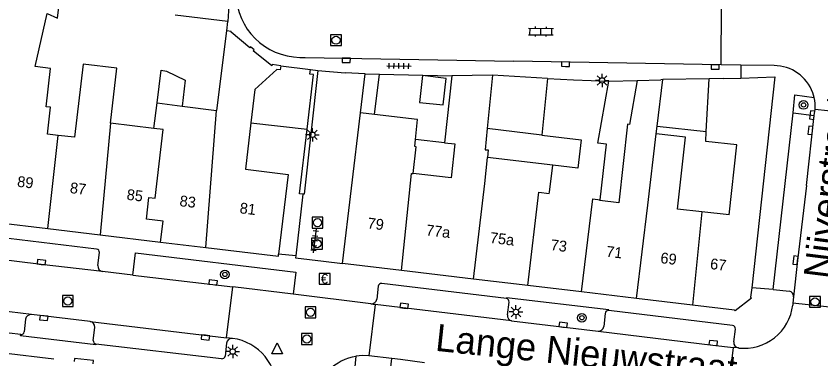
# Model space of a CAD drawing. Extents: x 132998 to 136004, y 396998 to 398512.
# Drawn here: x 134305.8 to 134379.9, y 397101.8 to 397133.5 of the extents above; entities that cross this region are included whole.
import ezdxf

# ---------------------------------------------------------------- set-up
doc = ezdxf.new("R2010")
doc.units = 0
for name, color, linetype in [('gg-afsc-erfafscheiding', 7, 'Continuous'), ('gg-afsc-hekwerk', 7, 'Continuous'), ('gg-afsc-muur', 7, 'Continuous'), ('gg-anno-huisnummerreeks BGT', 7, 'Continuous'), ('gg-anno-openbare ruimte label', 7, 'Continuous'), ('gg-bbg-bijgebouw', 7, 'Continuous'), ('gg-bbg-gedigitaliseerde bebouwing', 7, 'Continuous'), ('gg-bbg-gedigitaliseerde bijgebouw', 7, 'Continuous'), ('gg-bbg-hoofdgebouw', 7, 'Continuous'), ('gg-bbg-luifel en loopbrug', 7, 'Continuous'), ('gg-bbg-tussenscheiding', 7, 'Continuous'), ('gg-knt-verharding', 7, 'Continuous'), ('gg-knt-verharding nz', 7, 'Continuous'), ('gt-grn-weggrens', 7, 'Continuous'), ('gt-symb-betaalautomaat', 7, 'Continuous'), ('gt-symb-boom', 7, 'Continuous'), ('gt-symb-klinker verharding', 7, 'Continuous'), ('gt-symb-kolk', 7, 'Continuous'), ('gt-symb-lichtmast', 7, 'Continuous'), ('gt-symb-rioolschacht', 7, 'Continuous'), ('gt-symb-tegel verharding', 7, 'Continuous'), ('gt-symb-waterafsluiter', 7, 'Continuous')]:
    doc.layers.add(name, color=color, linetype=linetype)

# ---------------------------------------------------------------- blocks, each defined once
blk = doc.blocks.new('gt0-BOOM')
at = {"layer": 'gt-symb-boom'}
for radius in [0.4, 0.2]:
    blk.add_circle((0, 0), radius, dxfattribs=at)
blk = doc.blocks.new('gt0-KOLK')
at = {"layer": 'gt-symb-kolk'}
blk.add_lwpolyline([(0, 0), (0.375, 0), (0.375, 0.4), (-0.375, 0.4), (-0.375, 0), (0, 0)], dxfattribs=at)
blk = doc.blocks.new('gt0-LMAST')
at = {"layer": 'gt-symb-lichtmast'}
for p, q in [((-0.182, 0.173), (-0.447, 0.438)), ((-0.005, 0.246), (-0.005, 0.621)), ((0.172, 0.173), (0.437, 0.438)), ((-0.255, -0.004), (-0.63, -0.004)), ((-0.182, -0.181), (-0.447, -0.446)), ((-0.005, -0.254), (-0.005, -0.629)), ((0.437, -0.446), (0.172, -0.181)), ((0.245, -0.004), (0.62, -0.004))]:
    blk.add_line(p, q, dxfattribs=at)
blk.add_circle((-0.005, -0.004), 0.25, dxfattribs=at)
blk = doc.blocks.new('gt0-TEG1')
at = {"layer": 'gt-symb-tegel verharding'}
for p, q in [((-1.125, 0), (1.125, 0)), ((-0.9, -0.25), (-0.9, 0.25)), ((-0.45, -0.25), (-0.45, 0.25)), ((0, -0.25), (0, 0.25)), ((0.45, -0.25), (0.45, 0.25)), ((0.9, -0.25), (0.9, 0.25))]:
    blk.add_line(p, q, dxfattribs=at)
blk = doc.blocks.new('gt0-RS')
at = {"layer": 'gt-symb-rioolschacht'}
blk.add_lwpolyline([(-0.5, -0.5), (0.5, -0.5), (0.5, 0.5), (-0.5, 0.5)], close=True, dxfattribs=at)
blk.add_circle((0, 0), 0.375, dxfattribs=at)
blk = doc.blocks.new('gt0-KL1')
at = {"layer": 'gt-symb-klinker verharding'}
for p, q in [((-1.15, 0.3), (1.15, 0.3)), ((-1, -0.3), (-1, 0.3)), ((-0.5, 0.3), (-0.5, 0.45)), ((0, -0.3), (0, 0.3)), ((0.5, 0.3), (0.5, 0.45)), ((1, -0.3), (1, 0.3)), ((-1.15, -0.3), (1.15, -0.3)), ((-0.5, -0.45), (-0.5, -0.3)), ((0.5, -0.45), (0.5, -0.3))]:
    blk.add_line(p, q, dxfattribs=at)
blk = doc.blocks.new('gt0-BA')
at = {"layer": 'gt-symb-betaalautomaat'}
blk.add_lwpolyline([(-0.498, -0.507), (0.502, -0.507), (0.502, 0.493), (-0.498, 0.493)], close=True, dxfattribs=at)
blk.add_text('€', height=0.9, dxfattribs=at).set_placement((-0.357, -0.457))
blk = doc.blocks.new('gt0-WAFSL')
at = {"layer": 'gt-symb-waterafsluiter'}
for p, q in [((-0.5, -0.333), (0, 0.667)), ((0, 0.667), (0.5, -0.333)), ((0.5, -0.333), (-0.5, -0.333))]:
    blk.add_line(p, q, dxfattribs=at)

msp = doc.modelspace()

# ---------------------------------------------------------------- linework, layer by layer
at = {"layer": 'gg-afsc-erfafscheiding'}
for p, q in [((134332.209, 397117.034), (134331.56, 397111.335)), ((134331.56, 397111.335), (134329.98, 397111.489))]:
    msp.add_line(p, q, dxfattribs=at)
at = {"layer": 'gg-afsc-hekwerk'}
msp.add_line((134325.218, 397132.093), (134325.287, 397132.982), dxfattribs=at)
at = {"layer": 'gg-afsc-muur'}
for p, q in [((134333.603, 397128.438), (134332.325, 397117.021)), ((134332.906, 397128.528), (134333.603, 397128.438)), ((134339.261, 397128.104), (134345.94, 397127.95)), ((134360.395, 397127.462), (134363, 397127.53)), ((134332.325, 397117.021), (134332.209, 397117.034))]:
    msp.add_line(p, q, dxfattribs=at)
msp.add_lwpolyline([(134332.209, 397117.034), (134331.908, 397117.069), (134332.595, 397123.027)], dxfattribs=at)
at = {"layer": 'gg-bbg-bijgebouw'}
msp.add_line((134369.653, 397127.677), (134365.381, 397127.603), dxfattribs=at)
for points in [[(134324.564, 397140.048), (134325.4, 397134.44), (134325.287, 397132.982)], [(134330.18, 397128.89), (134329.381, 397128.996), (134329.367, 397128.891), (134327.646, 397130.273), (134327.712, 397130.356), (134327.381, 397130.62), (134327.319, 397130.545), (134325.591, 397131.979), (134325.599, 397132.042), (134325.218, 397132.093)], [(134330.18, 397128.89), (134330.127, 397128.493), (134329.821, 397128.534)]]:
    msp.add_lwpolyline(points, dxfattribs=at)
at = {"layer": 'gg-bbg-gedigitaliseerde bebouwing'}
for p, q in [((134318.484, 397123.098), (134318.774, 397125.452)), ((134318.774, 397125.452), (134321.077, 397125.164)), ((134321.077, 397125.164), (134324.249, 397124.767)), ((134318.484, 397123.098), (134314.478, 397123.577)), ((134364.778, 397122.596), (134364.863, 397123.303)), ((134369.328, 397121.9), (134369.379, 397122.808)), ((134355.229, 397119.702), (134349.222, 397120.416)), ((134371.487, 397115.124), (134368.962, 397115.397))]:
    msp.add_line(p, q, dxfattribs=at)
for points in [[(134309.651, 397122.461), (134308.673, 397122.578), (134308.97, 397125.051), (134308.546, 397125.102), (134308.971, 397128.638), (134307.543, 397128.809), (134308.64, 397133.699)], [(134324.249, 397124.767), (134324.284, 397124.763), (134325.218, 397132.093)], [(134314.478, 397123.577), (134315.085, 397128.647), (134311.978, 397129.019), (134311.174, 397122.279), (134309.651, 397122.461)], [(134349.202, 397123.084), (134349.01, 397121.14), (134349.291, 397121.112), (134349.222, 397120.416)], [(134354.227, 397122.487), (134357.867, 397122.055), (134357.555, 397119.426), (134355.229, 397119.702)], [(134368.962, 397115.397), (134366.726, 397115.642), (134367.456, 397122.302), (134364.778, 397122.596)], [(134371.487, 397115.124), (134372.195, 397121.585), (134369.328, 397121.9)]]:
    msp.add_lwpolyline(points, dxfattribs=at)
at = {"layer": 'gg-bbg-gedigitaliseerde bijgebouw'}
for p, q in [((134325.287, 397132.982), (134320.441, 397133.547)), ((134354.738, 397127.71), (134349.69, 397128.01)), ((134354.227, 397122.487), (134349.202, 397123.084)), ((134364.863, 397123.303), (134369.379, 397122.808))]:
    msp.add_line(p, q, dxfattribs=at)
at = {"layer": 'gg-bbg-hoofdgebouw'}
for p, q in [((134327.797, 397126.694), (134329.821, 397128.534)), ((134345.94, 397127.95), (134345.268, 397121.782)), ((134349.69, 397128.01), (134345.94, 397127.95)), ((134363, 397127.53), (134365.19, 397127.6)), ((134365.381, 397127.603), (134365.19, 397127.6)), ((134370.97, 397127.7), (134369.653, 397127.677)), ((134370.97, 397127.7), (134372.56, 397127.754)), ((134327.797, 397126.694), (134327.431, 397123.622)), ((134335.86, 397110.63), (134337.51, 397124.53)), ((134338.819, 397124.378), (134337.51, 397124.53)), ((134342.739, 397123.924), (134338.819, 397124.378)), ((134303.8, 397114.449), (134308.717, 397113.861)), ((134308.717, 397113.861), (134313.524, 397113.286)), ((134313.524, 397113.286), (134319.098, 397112.619)), ((134319.098, 397112.619), (134323.269, 397112.12)), ((134341.3, 397109.984), (134335.86, 397110.63)), ((134347.942, 397109.195), (134341.3, 397109.984)), ((134352.933, 397108.602), (134347.942, 397109.195)), ((134357.895, 397108.012), (134352.933, 397108.602)), ((134362.949, 397107.412), (134357.895, 397108.012)), ((134368.101, 397106.8), (134362.949, 397107.412)), ((134309.281, 397101.802), (134304.624, 397102.354))]:
    msp.add_line(p, q, dxfattribs=at)
for points in [[(134354.738, 397127.71), (134357.14, 397127.58), (134360.395, 397127.462)], [(134359.596, 397116.523), (134360.176, 397121.642), (134359.383, 397121.75), (134360.395, 397127.462)], [(134363, 397127.53), (134362.321, 397123.463), (134362.135, 397123.485), (134361.318, 397116.239), (134359.586, 397116.437), (134359.596, 397116.523)], [(134372.56, 397127.754), (134375.7, 397127.86), (134373.567, 397108.406)], [(134327.431, 397123.622), (134326.92, 397119.33), (134330.86, 397118.86), (134329.98, 397111.489)], [(134342.583, 397122.075), (134342.76, 397123.922), (134342.739, 397123.924)], [(134342.363, 397118.932), (134342.64, 397121.412), (134342.521, 397121.426), (134342.583, 397122.075)], [(134345.268, 397121.782), (134346.229, 397121.677), (134345.888, 397118.548), (134342.363, 397118.932)], [(134323.269, 397112.12), (134329.96, 397111.32), (134329.98, 397111.489)], [(134373.567, 397108.406), (134373.47, 397107.52), (134373.54, 397107.44), (134372.04, 397106.26), (134371.97, 397106.34), (134368.101, 397106.8)]]:
    msp.add_lwpolyline(points, dxfattribs=at)
at = {"layer": 'gg-bbg-luifel en loopbrug'}
for p, q in [((134330.18, 397128.89), (134332.906, 397128.528)), ((134337.51, 397124.53), (134337.938, 397128.135)), ((134337.938, 397128.135), (134339.261, 397128.104)), ((134338.819, 397124.378), (134339.261, 397128.104)), ((134327.431, 397123.622), (134332.595, 397123.027)), ((134345.268, 397121.782), (134342.583, 397122.075))]:
    msp.add_line(p, q, dxfattribs=at)
for points in [[(134308.64, 397133.699), (134309.605, 397133.273), (134309.78, 397134.791)], [(134318.774, 397125.452), (134319.145, 397128.465), (134319.663, 397128.399), (134321.372, 397127.559), (134321.077, 397125.164)], [(134332.595, 397123.027), (134333.177, 397128.073), (134332.852, 397128.115), (134332.906, 397128.528)], [(134343.228, 397127.99), (134342.957, 397125.504), (134345.144, 397125.265), (134345.41, 397127.7), (134343.228, 397127.99)]]:
    msp.add_lwpolyline(points, dxfattribs=at)
at = {"layer": 'gg-bbg-tussenscheiding'}
for p, q in [((134349.69, 397128.01), (134349.202, 397123.084)), ((134354.738, 397127.71), (134354.227, 397122.487)), ((134364.863, 397123.303), (134365.381, 397127.603)), ((134369.379, 397122.808), (134369.653, 397127.677)), ((134323.269, 397112.12), (134324.249, 397124.767)), ((134314.478, 397123.577), (134313.524, 397113.286)), ((134308.717, 397113.861), (134309.651, 397122.461)), ((134363.986, 397116.022), (134364.778, 397122.596)), ((134354.934, 397117.218), (134355.229, 397119.702)), ((134362.949, 397107.412), (134363.986, 397116.022)), ((134368.962, 397115.397), (134368.101, 397106.8))]:
    msp.add_line(p, q, dxfattribs=at)
for points in [[(134319.098, 397112.619), (134319.33, 397114.558), (134317.796, 397114.741), (134318.033, 397116.721), (134318.595, 397116.654), (134319.354, 397122.994), (134318.484, 397123.098)], [(134347.942, 397109.195), (134348.984, 397118.005), (134349.222, 397120.416)], [(134341.3, 397109.984), (134342.225, 397118.946), (134342.363, 397118.932)], [(134352.933, 397108.602), (134353.957, 397117.204), (134354.919, 397117.09), (134354.934, 397117.218)], [(134357.895, 397108.012), (134358.917, 397116.604), (134359.596, 397116.523)]]:
    msp.add_lwpolyline(points, dxfattribs=at)
at = {"layer": 'gg-knt-verharding'}
for p, q in [((134370.745, 397128.98), (134370.775, 397134.49)), ((134331.942, 397129.658), (134332.42, 397129.65)), ((134332.42, 397129.65), (134351.624, 397129.321)), ((134370.745, 397128.98), (134351.624, 397129.321)), ((134372.57, 397128.949), (134370.745, 397128.98)), ((134375.631, 397128.896), (134372.57, 397128.949)), ((134337.938, 397128.135), (134336.1, 397128.22)), ((134379.319, 397125.945), (134379.186, 397126.399)), ((134375.545, 397108.247), (134377.377, 397124.525)), ((134377.377, 397124.525), (134379.332, 397124.306)), ((134379.332, 397124.306), (134379.402, 397124.836)), ((134383.381, 397124.448), (134379.402, 397124.836)), ((134313.203, 397111.968), (134301.81, 397113.326)), ((134313.323, 397110.452), (134313.466, 397111.639)), ((134334.1, 397110.86), (134335.86, 397110.63)), ((134316.554, 397109.567), (134313.751, 397109.898)), ((134316.554, 397109.567), (134325.756, 397108.474)), ((134350.96, 397107.405), (134339.494, 397108.8)), ((134325.163, 397103.784), (134325.756, 397108.474)), ((134331.315, 397107.793), (134325.756, 397108.474)), ((134339.161, 397108.533), (134339.027, 397107.35)), ((134375.545, 397108.247), (134377.047, 397108.078)), ((134338.487, 397106.914), (134331.315, 397107.793)), ((134377.419, 397107.558), (134377.361, 397106.973)), ((134338.872, 397106.845), (134338.301, 397102.115)), ((134338.487, 397106.914), (134338.872, 397106.845)), ((134351.077, 397105.887), (134351.207, 397107.081)), ((134377.361, 397106.973), (134377.343, 397106.792)), ((134381.311, 397106.534), (134377.361, 397106.973)), ((134306.218, 397104.073), (134289.299, 397106.062)), ((134312.604, 397105.296), (134307.212, 397105.933)), ((134360.055, 397106.029), (134359.929, 397104.834)), ((134371.799, 397104.916), (134360.39, 397106.291)), ((134306.659, 397105.486), (134306.533, 397104.333)), ((134351.45, 397105.34), (134359.407, 397104.397)), ((134312.884, 397103.537), (134313.031, 397104.738)), ((134371.923, 397103.393), (134372.072, 397104.586)), ((134325.733, 397103.725), (134325.163, 397103.784)), ((134324.712, 397101.847), (134313.151, 397103.207)), ((134325.178, 397103.293), (134325.054, 397102.098)), ((134371.321, 397098.145), (134371.898, 397102.892)), ((134372.345, 397102.841), (134371.898, 397102.892)), ((134372.345, 397102.841), (134372.367, 397102.838)), ((134340.404, 397101.866), (134338.301, 397102.115))]:
    msp.add_line(p, q, dxfattribs=at)
for points in [[(134377.377, 397124.525), (134377.529, 397126.21), (134379.319, 397125.945)], [(134316.554, 397109.567), (134316.795, 397111.606), (134331.566, 397109.843), (134331.315, 397107.793)], [(134360.39, 397106.291), (134360.4, 397106.376), (134350.968, 397107.475), (134350.96, 397107.405)], [(134313.151, 397103.207), (134313.143, 397103.137), (134306.205, 397103.964), (134306.218, 397104.073)], [(134337.095, 397102.07), (134336.907, 397100.152), (134340.155, 397099.754), (134340.404, 397101.866)], [(134338.301, 397102.115), (134337.697, 397102.132), (134337.095, 397102.07)], [(134312.894, 397101.373), (134312.93, 397101.676), (134311.158, 397101.866), (134311.125, 397101.584)], [(134343.421, 397101.465), (134341.206, 397101.772), (134340.404, 397101.866)]]:
    msp.add_lwpolyline(points, dxfattribs=at)
for centre, radius, start, end in [((134332.046, 397135.658), 6.001, 181.2321, 269.01136), ((134375.625, 397125.108), 3.788, 19.92975, 89.90253), ((134375.595, 397125.109), 3.817, 355.90284, 12.65748), ((134313.154, 397111.659), 0.313, 356.27647, 81.00066), ((134313.818, 397110.392), 0.499, 173.13232, 262.24438), ((134339.447, 397108.517), 0.287, 80.57623, 176.86917), ((134376.934, 397107.604), 0.487, 354.54928, 76.60941), ((134338.519, 397107.426), 0.513, 266.37661, 351.45872), ((134350.917, 397107.116), 0.292, 353.08258, 81.55728), ((134372.886, 397107.293), 4.485, 263.35313, 353.58918), ((134307.179, 397105.409), 0.525, 86.35159, 171.5469), ((134351.546, 397105.806), 0.476, 170.26541, 258.31484), ((134360.36, 397105.984), 0.308, 84.39715, 171.66003), ((134312.53, 397104.797), 0.505, 353.29562, 81.5532), ((134306.26, 397104.343), 0.273, 261.19563, 357.87669), ((134359.453, 397104.873), 0.478, 264.53787, 355.33189), ((134371.748, 397104.596), 0.325, 358.31796, 80.88209), ((134313.252, 397103.562), 0.369, 183.89512, 254.05689), ((134325.692, 397103.205), 0.521, 85.46369, 170.32915), ((134325.151, 397099.149), 4.613, 355.02975, 82.75454), ((134372.411, 397103.329), 0.493, 172.53818, 262.25712), ((134324.749, 397102.156), 0.311, 263.24008, 349.31116), ((134337.869, 397097.512), 4.623, 99.63664, 169.16462)]:
    msp.add_arc(centre, radius, start, end, dxfattribs=at)
at = {"layer": 'gg-knt-verharding nz'}
for p, q in [((134378.61, 397117.847), (134379.332, 397124.306)), ((134351.45, 397105.34), (134338.872, 397106.845)), ((134312.604, 397105.296), (134325.163, 397103.784))]:
    msp.add_line(p, q, dxfattribs=at)
for points in [[(134378.61, 397117.847), (134377.796, 397110.915), (134377.419, 397107.558)], [(134313.751, 397109.898), (134308.098, 397110.555), (134300.85, 397111.442)], [(134307.212, 397105.933), (134295.018, 397107.406), (134288.731, 397108.12)], [(134359.407, 397104.397), (134370.001, 397103.106), (134371.898, 397102.892)]]:
    msp.add_lwpolyline(points, dxfattribs=at)
at = {"layer": 'gt-grn-weggrens'}
for p, q in [((134372.57, 397128.949), (134372.56, 397127.754)), ((134333.603, 397128.438), (134336.1, 397128.22)), ((134375.545, 397108.247), (134373.567, 397108.406))]:
    msp.add_line(p, q, dxfattribs=at)
msp.add_lwpolyline([(134331.56, 397111.335), (134331.539, 397111.155), (134334.1, 397110.86)], dxfattribs=at)

# ---------------------------------------------------------------- block references
at = {"layer": 'gt-symb-betaalautomaat'}
msp.add_blockref('gt0-BA', (134334.218, 397109.229), dxfattribs=at)
at = {"layer": 'gt-symb-boom'}
for p in [(134378.35, 397125.264), (134325.026, 397109.63), (134357.926, 397105.631)]:
    msp.add_blockref('gt0-BOOM', p, dxfattribs=at)
at = {"layer": 'gt-symb-klinker verharding', "rotation": -0.6302281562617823}
msp.add_blockref('gt0-KL1', (134354.143, 397132.039), dxfattribs=at)
at = {"layer": 'gt-symb-kolk'}
for p, rotation in [((134336.208, 397129.175), -0.7448031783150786), ((134356.408, 397128.829), -0.7448031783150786), ((134370.197, 397128.578), -0.7448031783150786), ((134379.332, 397124.306), 83.57125225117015), ((134379.173, 397122.901), 83.62817759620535), ((134308.098, 397110.555), -6.623567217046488), ((134377.796, 397110.915), 83.30336281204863), ((134323.916, 397108.697), -6.916810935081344), ((134341.518, 397106.528), -6.826749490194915), ((134308.366, 397105.804), 173.61970575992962), ((134356.17, 397104.771), -6.575469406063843), ((134323.256, 397104.014), 173.1402399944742), ((134370.001, 397103.106), -6.445350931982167)]:
    msp.add_blockref('gt0-KOLK', p, dxfattribs=dict(at, rotation=rotation))
at = {"layer": 'gt-symb-lichtmast'}
for p in [(134359.791, 397127.528), (134333.099, 397122.515), (134351.85, 397106.168), (134325.751, 397102.518)]:
    msp.add_blockref('gt0-LMAST', p, dxfattribs=at)
at = {"layer": 'gt-symb-rioolschacht'}
for p in [(134335.27, 397131.24), (134333.556, 397114.407), (134333.521, 397112.466), (134310.551, 397107.175), (134379.396, 397107.093), (134332.918, 397106.134), (134332.581, 397103.667)]:
    msp.add_blockref('gt0-RS', p, dxfattribs=at)
at = {"layer": 'gt-symb-tegel verharding'}
for p, rotation in [((134341.063, 397128.869), -0.9739344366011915), ((134333.304, 397112.753), -96.7767828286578)]:
    msp.add_blockref('gt0-TEG1', p, dxfattribs=dict(at, rotation=rotation))
at = {"layer": 'gt-symb-waterafsluiter'}
msp.add_blockref('gt0-WAFSL', (134329.849, 397102.638), dxfattribs=at)

# ---------------------------------------------------------------- texts
at = {"layer": 'gg-anno-huisnummerreeks BGT'}
for s, p in [('89', (134305.85, 397117.729)), ('87', (134310.708, 397117.148)), ('85', (134315.939, 397116.522)), ('83', (134320.811, 397115.939)), ('81', (134326.348, 397115.277)), ('79', (134338.132, 397113.885)), ('77a', (134343.52, 397113.245)), ('75a', (134349.409, 397112.545)), ('73', (134355.003, 397111.88)), ('71', (134360.116, 397111.273)), ('69', (134365.113, 397110.679)), ('67', (134369.694, 397110.135))]:
    msp.add_text(s, height=1, rotation=353.2, dxfattribs=at).set_placement(p)
at = {"layer": 'gg-anno-openbare ruimte label'}
for s, rotation, p in [('Nijverstraat', 82.9, (134380.816, 397109.139)), ('Lange Nieuwstraat', 353.9, (134344.347, 397102.591))]:
    msp.add_text(s, height=2.5, rotation=rotation, dxfattribs=at).set_placement(p)

doc.saveas('drawing.dxf')
